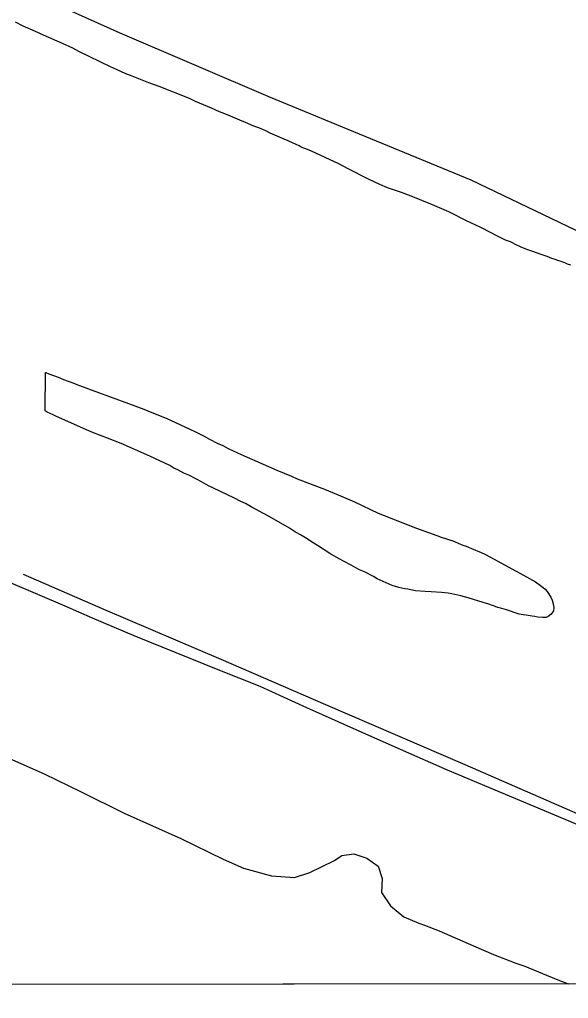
# Model space of a CAD drawing. Extents: x 3297716 to 3335574, y 688621 to 713991.
# Drawn here: x 3315731 to 3316284, y 693999 to 694986 of the extents above; entities that cross this region are included whole.
import ezdxf

# ---------------------------------------------------------------- set-up
doc = ezdxf.new("R2010")
doc.units = 0
for name, color, linetype in [('V-GRID-FRAM', 7, 'Continuous'), ('V-ROAD-CNTR', 7, 'Continuous'), ('V-SITE-VEGE', 7, 'Continuous'), ('V-TOPO-SHOR', 7, 'Continuous')]:
    doc.layers.add(name, color=color, linetype=linetype)

msp = doc.modelspace()

# ---------------------------------------------------------------- linework, layer by layer
at = {"layer": 'V-GRID-FRAM'}
msp.add_lwpolyline([(3301838.48, 712184.22), (3333346.19, 712216.3), (3333372.64, 694031.53), (3301849.06, 693999.43), (3301838.48, 712184.22)], dxfattribs=at)
at = {"layer": 'V-ROAD-CNTR'}
for points in [[(3315721.42, 694418.66), (3315749.02, 694406.94), (3315776.53, 694395.02), (3315803.96, 694382.89)], [(3315803.96, 694382.89), (3315846.09, 694365.35), (3315888.31, 694348.04), (3315930.63, 694330.95), (3315973.04, 694314.1), (3316020.08, 694292.66), (3316067.24, 694271.48), (3316114.52, 694250.57), (3316161.92, 694229.94), (3316321.96, 694162.74)]]:
    msp.add_lwpolyline(points, dxfattribs=at)
at = {"layer": 'V-SITE-VEGE'}
for p, q in [((3315700.68, 694250.17), (3315755.64, 694225.76)), ((3315755.64, 694225.76), (3315792.9, 694207.79)), ((3315792.9, 694207.79), (3315836.23, 694186.32)), ((3315836.23, 694186.32), (3315893.36, 694160.68)), ((3315893.36, 694160.68), (3315936.04, 694139.83)), ((3315936.04, 694139.83), (3315956.59, 694130.68)), ((3316048.27, 694138.61), (3316055.65, 694143.5)), ((3316055.65, 694143.5), (3316067.6, 694145.28)), ((3316067.6, 694145.28), (3316080.77, 694140.87)), ((3316080.77, 694140.87), (3316092.31, 694132.79)), ((3315956.59, 694130.68), (3315984.61, 694122.99)), ((3316023.29, 694126.25), (3316048.27, 694138.61)), ((3316092.31, 694132.79), (3316096.24, 694120.25)), ((3315984.61, 694122.99), (3316007.99, 694121.39)), ((3316007.99, 694121.39), (3316023.29, 694126.25)), ((3316096.24, 694120.25), (3316095.5, 694106.1)), ((3316095.5, 694106.1), (3316104.81, 694092.83)), ((3316104.81, 694092.83), (3316117.96, 694081.72)), ((3316117.96, 694081.72), (3316133.31, 694075.44)), ((3316133.31, 694075.44), (3316138.92, 694073.43)), ((3316138.92, 694073.43), (3316153.62, 694067.57)), ((3316153.62, 694067.57), (3316188.46, 694052.32)), ((3316188.46, 694052.32), (3316208.57, 694043.8)), ((3316208.57, 694043.8), (3316231.04, 694035.12)), ((3316231.04, 694035.12), (3316239.9, 694031.9)), ((3316239.9, 694031.9), (3316271.68, 694018.94)), ((3316283.88, 694014.13), (3315439.74, 694013.27)), ((3316271.68, 694018.94), (3316283.88, 694014.13))]:
    msp.add_line(p, q, dxfattribs=at)
for points in [[(3316286.52, 694738.46), (3316283.05, 694739.61), (3316280.32, 694740.78), (3316276.59, 694742.17), (3316274.36, 694742.86), (3316269.64, 694744.71), (3316267.41, 694745.4), (3316262.69, 694747.26), (3316256.48, 694749.33), (3316248.04, 694752.33), (3316243.08, 694753.94), (3316236.87, 694756.5), (3316234.88, 694757.44), (3316231.9, 694758.6), (3316225.66, 694761.9), (3316220.7, 694763.75), (3316211.98, 694768.22), (3316206, 694771.04), (3316195.04, 694776.69), (3316182.09, 694783.03), (3316163.41, 694792.44), (3316147, 694799.44), (3316125.62, 694808.05), (3316115.7, 694811.75), (3316101.79, 694816.59), (3316093.84, 694819.85), (3316083.14, 694825.02), (3316061.96, 694835.6), (3316052.74, 694840.56), (3316025.11, 694853.45), (3316020.89, 694855.07), (3316014.68, 694857.63), (3316012.68, 694858.82), (3316006.46, 694861.62), (3316001.49, 694863.72), (3315997.5, 694865.6), (3315990.54, 694868.64), (3315983.33, 694871.67), (3315979.1, 694873.78), (3315972.13, 694876.82), (3315966.92, 694878.67), (3315958.71, 694882.17), (3315952.99, 694884.74), (3315943.55, 694888.7), (3315937.83, 694891.03), (3315932.36, 694893.12), (3315924.16, 694896.62), (3315908.24, 694903.63), (3315902.27, 694906.44), (3315871.46, 694918.52), (3315861.03, 694922.21), (3315854.32, 694925.01), (3315844.38, 694928.96), (3315837.93, 694931.28), (3315828.71, 694935.73), (3315822.5, 694938.54), (3315790.62, 694954.04), (3315784.64, 694957.1), (3315774.19, 694962.03), (3315755.04, 694970.44), (3315747.07, 694974.19), (3315734.64, 694979.56), (3315726.92, 694983.32)], [(3316004.96, 694525.9), (3316010.75, 694523.3), (3316038.1, 694512.75), (3316054.41, 694506.17), (3316068.23, 694500.03), (3316092.12, 694488.66), (3316098.15, 694486.06), (3316122.24, 694476.68), (3316130.01, 694473.88), (3316151.34, 694465.93), (3316155.85, 694464.29), (3316167.38, 694460.58), (3316177.42, 694456.34), (3316180.93, 694455.18), (3316186.21, 694452.82), (3316196, 694448.82), (3316199.77, 694447.17), (3316205.31, 694444.32), (3316241.82, 694424.53), (3316250.9, 694419.28), (3316255.71, 694415.66), (3316258.49, 694413.73), (3316260.52, 694412.04), (3316262.56, 694409.6), (3316266.18, 694403.72), (3316267.49, 694400.77), (3316268.29, 694398.55), (3316269.41, 694393.35), (3316268.99, 694390.11), (3316266.58, 694386.82), (3316263.65, 694384.27), (3316261.43, 694383.47), (3316257.96, 694383.39), (3316253.22, 694383.77), (3316249.98, 694384.44), (3316247.48, 694384.63), (3316241.49, 694385.74), (3316238.25, 694386.16), (3316234.5, 694386.81), (3316221.47, 694391.23), (3316216.71, 694392.61), (3316212.96, 694393.52), (3316210.96, 694394.22), (3316208.69, 694395.16), (3316206.44, 694395.86), (3316203.93, 694396.79), (3316197.93, 694398.39), (3316182.89, 694403.26), (3316175.39, 694405.32), (3316166.64, 694407.11), (3316162.65, 694407.76), (3316156.16, 694408.6), (3316145.71, 694409.1), (3316139.48, 694409.7), (3316129.77, 694410.22), (3316122.02, 694411.78), (3316119.03, 694412.2), (3316113.03, 694413.56), (3316106.52, 694415.64), (3316100.24, 694418.23), (3316091.19, 694422.49), (3316087.66, 694424.65), (3316078.34, 694429.4), (3316073.57, 694431.53), (3316069.79, 694433.43), (3316065.01, 694436.05), (3316052.17, 694442.71), (3316043.59, 694447.98), (3316031.23, 694455.9), (3316024.92, 694459.73), (3316020.62, 694462.61), (3316013.81, 694466.68), (3316009.03, 694469.3), (3316002.72, 694473.38), (3315982.29, 694485.33), (3315976.76, 694488.19), (3315968.69, 694492.72), (3315965.93, 694493.9), (3315958.62, 694498.21), (3315953.85, 694500.33), (3315946.79, 694504.15), (3315926.18, 694513.86), (3315921.4, 694516.23), (3315914.09, 694520.29), (3315909.06, 694522.66), (3315901.51, 694526.71), (3315896.48, 694528.83), (3315890.44, 694532.17), (3315886.42, 694534.06), (3315882.13, 694536.45), (3315877.35, 694538.82), (3315862.02, 694545.92), (3315833.37, 694558.68), (3315819.31, 694564.31), (3315805.52, 694569.46), (3315800.5, 694571.58), (3315768.08, 694585.99), (3315764.81, 694587.65), (3315758.77, 694590.5), (3315756.51, 694591.69), (3315757.09, 694630.49)], [(3315757.09, 694630.49), (3315757.35, 694630.25), (3315760.36, 694629.07), (3315769.89, 694625.57), (3315775.16, 694623.45), (3315784.69, 694619.95), (3315788.71, 694618.3), (3315800.25, 694613.85), (3315840.63, 694599.13), (3315856.18, 694593.28), (3315864.21, 694589.98), (3315878.52, 694584.35), (3315902.41, 694573.22), (3315908.19, 694570.63), (3315916.99, 694566.11), (3315922.28, 694563.25), (3315930.08, 694559.2), (3315935.62, 694556.6), (3315940.91, 694553.74), (3315954.23, 694547.59), (3315990.16, 694531.77), (3316004.96, 694525.9)]]:
    msp.add_lwpolyline(points, dxfattribs=at)
at = {"layer": 'V-TOPO-SHOR'}
for points in [[(3315832.36, 694972.27), (3315699.91, 695031.83), (3315450.21, 695137.87), (3315270.27, 695218.03), (3315064.35, 695307.2)], [(3317666.12, 694176.83), (3317338.09, 694312.48), (3317050.21, 694456.27), (3316819.71, 694548.83), (3316651.83, 694612.6), (3316589.23, 694640.67), (3316372.37, 694734.99), (3316185.88, 694824.26), (3315983.7, 694907.39), (3315832.36, 694972.27)], [(3316568.8, 694066.82), (3316437.43, 694124.97), (3316298.48, 694183.3), (3316179.87, 694234.9), (3316039.43, 694295.36), (3315933.92, 694341.14), (3315817.51, 694390.63), (3315734.82, 694426.71)]]:
    msp.add_lwpolyline(points, dxfattribs=at)

doc.saveas('drawing.dxf')
